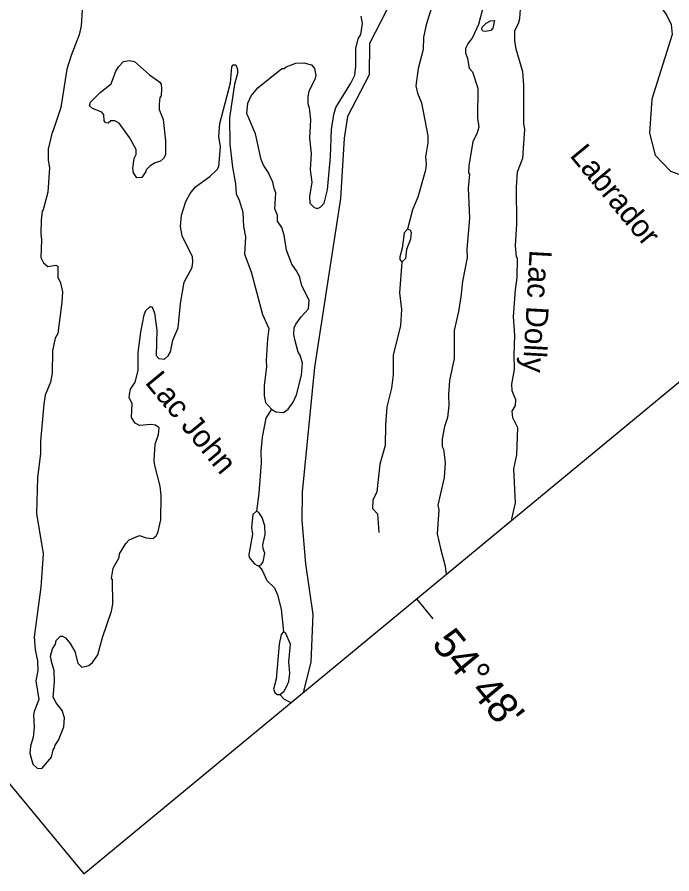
# Model space of a CAD drawing. Extents: x 347312 to 350503, y 6073086 to 6076432.
# Drawn here: x 349695.6 to 349803.4, y 6073732.7 to 6073873.7 of the extents above; entities that cross this region are included whole.
import ezdxf

# ---------------------------------------------------------------- set-up
doc = ezdxf.new("R2010")
doc.units = 0
doc.layers.add('Level 63', color=7, linetype='Continuous')

msp = doc.modelspace()

# ---------------------------------------------------------------- linework, layer by layer
at = {"layer": 'Level 63'}
msp.add_line((349761.36, 6073777.91), (349764.07, 6073774.63), dxfattribs=at)
msp.add_lwpolyline([(349489.82, 6073994.99), (349706.59, 6073732.65), (349903.35, 6073895.24), (349686.57, 6074157.57)], close=True, dxfattribs=at)
for points in [[(349766.68, 6073914.09), (349767.27, 6073912.39), (349767.44, 6073909.7), (349767.42, 6073905.07), (349767.01, 6073903.45), (349759.47, 6073892.49), (349756.83, 6073882.66), (349756.42, 6073874.74), (349753.61, 6073869.31), (349753.56, 6073864.17), (349750.03, 6073857.31), (349749.43, 6073853.75), (349748.84, 6073843.79), (349744.58, 6073816.06), (349742.54, 6073795.46), (349742.48, 6073790.81), (349743.07, 6073783.68), (349744.28, 6073775.36), (349743.97, 6073767.52), (349742.7, 6073762.49)], [(349766.68, 6073914.09), (349770.62, 6073915.15), (349773.09, 6073914.98), (349775.81, 6073913.39), (349782.18, 6073908.29), (349784.89, 6073908.42), (349787.43, 6073907.13), (349790.39, 6073900.85), (349794.28, 6073893.12), (349794.56, 6073888.31), (349795.07, 6073886.16), (349798.64, 6073880.89), (349800.3, 6073877.28), (349802.58, 6073873.92), (349803.28, 6073872.42), (349803.46, 6073870.82), (349800.09, 6073860.13), (349799.74, 6073854.54), (349800.65, 6073850.92), (349803.19, 6073848.32), (349808.07, 6073846.54)], [(349706.61, 6073879.22), (349706.19, 6073872.21), (349705.83, 6073870.74), (349704.5, 6073867.35), (349703.78, 6073865.1), (349702.8, 6073858.8), (349701.57, 6073855), (349701.39, 6073854.75), (349700.76, 6073851.92), (349700.76, 6073850.13), (349700.95, 6073848.87), (349700.66, 6073844.84), (349699.93, 6073841.93), (349699.75, 6073841.74), (349699.58, 6073840.24), (349699.5, 6073838.01), (349699.63, 6073837.03), (349699.5, 6073834.11), (349699.94, 6073833.21), (349700.66, 6073832.64), (349702.02, 6073832.84), (349702.33, 6073832.66), (349702.3, 6073830.84), (349702.74, 6073829.94), (349703.11, 6073828.45), (349703, 6073826.73), (349702.31, 6073821.57), (349701.88, 6073820.8), (349701.46, 6073818.73), (349701.39, 6073815.05), (349701.1, 6073813.57)], [(349761.81, 6073879.86), (349762.03, 6073879.72), (349763.56, 6073879.57), (349764.24, 6073879.13), (349764.64, 6073877.66), (349764.52, 6073876.37), (349763.61, 6073874.51), (349762.94, 6073872.4), (349762.49, 6073870.37), (349762.46, 6073868.34), (349761.61, 6073865.23), (349761.25, 6073862.33), (349761.53, 6073861.15), (349762.19, 6073859.56), (349763.23, 6073854.14), (349763.21, 6073852.99), (349762.85, 6073850.64), (349762.98, 6073849.44), (349762.84, 6073848.46), (349761.59, 6073844), (349760.71, 6073841.95), (349759.89, 6073838.75)], [(349772.23, 6073874.98), (349771.57, 6073872.45), (349770.56, 6073870.3), (349769.81, 6073869.27), (349769.41, 6073868.47), (349769.42, 6073867.77), (349769.77, 6073866.85), (349770.04, 6073865.27), (349770.6, 6073864.63), (349771.44, 6073861.99), (349771.41, 6073857.03), (349771.6, 6073855.55), (349771.32, 6073854.46), (349770.66, 6073853.18), (349769.95, 6073849.2), (349769.94, 6073848.05), (349770.06, 6073847.83), (349769.88, 6073845.52), (349770.06, 6073840.56), (349769.65, 6073835.46), (349769.7, 6073834.09), (349768.91, 6073830.15), (349768.67, 6073827.64), (349768.27, 6073825.2), (349767.57, 6073822.1), (349767.55, 6073817.47), (349766.82, 6073813.86), (349766.64, 6073811.49), (349766.71, 6073809.75), (349766.48, 6073807.78), (349765.97, 6073806.3), (349765.58, 6073804.25), (349765.61, 6073802.98), (349765.78, 6073802.56), (349766.06, 6073800.35), (349765.9, 6073797.89), (349764.85, 6073793.31), (349765.06, 6073792.56), (349764.76, 6073788.63), (349765.29, 6073786.18), (349766.1, 6073783.29), (349766.23, 6073781.93)], [(349766.23, 6073781.93), (349777.1, 6073790.91), (349777.07, 6073791.1), (349777.65, 6073793.73), (349777.39, 6073799.33), (349777.9, 6073801.63), (349778.05, 6073806.04), (349777.22, 6073807.71), (349777.13, 6073808.78), (349777.64, 6073809.72), (349777.69, 6073810.68), (349777.13, 6073812.14), (349777.05, 6073813.27), (349777.51, 6073815.64), (349777.43, 6073818.07), (349777.56, 6073821.27), (349777.35, 6073824.41), (349777.65, 6073828.77), (349777.95, 6073830.79), (349777.98, 6073833.97), (349777.83, 6073834.23), (349777.65, 6073836.04), (349777.86, 6073839.62), (349777.8, 6073845.65), (349777.98, 6073848.17), (349778.88, 6073850.46), (349779.17, 6073855.24), (349779.05, 6073856.08), (349779.04, 6073862.47), (349778.84, 6073864.64), (349777.79, 6073868.37), (349777.56, 6073869.76), (349777.55, 6073871.48), (349778.17, 6073872.62), (349778.38, 6073873.45), (349778.53, 6073875.73)], [(349743.82, 6073843.02), (349744.52, 6073842.33), (349745.08, 6073842.17), (349745.59, 6073842.41), (349746.15, 6073843.02), (349746.71, 6073845.25), (349747.19, 6073850.68), (349747.39, 6073855.17), (349747.77, 6073857.64), (349748.11, 6073858.78), (349750.58, 6073862.79), (349751.22, 6073864.11), (349751.36, 6073865.58), (349751.37, 6073868.51), (349751.76, 6073870.07), (349752.21, 6073870.81), (349752.45, 6073872.63), (349752.26, 6073873.83)], [(349774.19, 6073873.12), (349773.92, 6073871.82), (349773.61, 6073871.46), (349772.71, 6073871.29), (349772.26, 6073871.37), (349772.09, 6073871.67), (349772.16, 6073871.99), (349772.84, 6073872.64), (349773.55, 6073873.04), (349774.19, 6073873.12)], [(349719.13, 6073862.98), (349719.36, 6073862.62), (349719.39, 6073861.83), (349719.32, 6073860.69), (349719.14, 6073860.43), (349718.98, 6073859.33), (349719.03, 6073858.45), (349719.66, 6073856.83), (349720.06, 6073853.3), (349720.04, 6073851), (349719.72, 6073850.37), (349719.25, 6073849.94), (349718.33, 6073849.66), (349717.55, 6073849.2), (349716.87, 6073848.55), (349716.8, 6073848.23), (349716.15, 6073847.28), (349715.32, 6073847.22), (349714.78, 6073848.04), (349714.66, 6073848.81), (349714.88, 6073850.39), (349715.23, 6073851.05), (349715.23, 6073851.86), (349714.13, 6073853.87), (349712.4, 6073856.19), (349711.72, 6073856.58), (349711.06, 6073856.59), (349710.62, 6073856.19), (349710.23, 6073856.26), (349709.97, 6073856.6), (349709.87, 6073857.55), (349709.59, 6073858.04), (349708.03, 6073858.64), (349707.53, 6073859.06), (349707.72, 6073859.65), (349709.3, 6073861.28), (349711.13, 6073862.67), (349711.89, 6073864.79), (349712.31, 6073865.5), (349713.16, 6073866.34), (349714.1, 6073866.53), (349714.95, 6073866.34), (349717.39, 6073864.15), (349719.13, 6073862.98)], [(349742.2, 6073818.04), (349741.89, 6073818.5), (349741.32, 6073820.59), (349741.17, 6073821.4), (349741.25, 6073822.54), (349741.49, 6073823.12), (349742.36, 6073824.35), (349743.57, 6073825.63), (349743.72, 6073827.1), (349742.47, 6073829.42), (349742.15, 6073830.79), (349741.71, 6073831.75), (349740.83, 6073833.01), (349739.95, 6073835.29), (349739.57, 6073837.76), (349739.17, 6073839.02), (349738.51, 6073840.06), (349738.47, 6073841.07), (349738.02, 6073842.12), (349738.21, 6073844.76), (349737.92, 6073845.46), (349737.74, 6073846.51), (349736.94, 6073848.15), (349736.16, 6073849.27), (349735.82, 6073850.25), (349734.88, 6073854.45), (349733.46, 6073857.82), (349733.6, 6073859.5), (349734.13, 6073860.68), (349735.25, 6073862.01), (349739.2, 6073865.18), (349739.56, 6073865.2), (349739.9, 6073865.46), (349741.48, 6073866.06), (349742.82, 6073866.15), (349744.06, 6073865.82), (349744.59, 6073865.22), (349744.8, 6073864.13), (349744.62, 6073863.4), (349743.64, 6073861.48), (349743.45, 6073860.62), (349743.46, 6073859.44), (349743.71, 6073858.72), (349743.94, 6073856.78), (349743.74, 6073853.75), (349744.05, 6073851.23), (349743.85, 6073848.52), (349744.16, 6073846.49), (349743.74, 6073844.15), (349743.82, 6073843.02)], [(349722.51, 6073826.54), (349723.1, 6073830.05), (349724.41, 6073832.44), (349724.52, 6073833.4), (349724.49, 6073834.19), (349722.78, 6073837.66), (349722.53, 6073839.2), (349722.66, 6073841.09), (349723.38, 6073843.34), (349724.11, 6073844.62), (349724.96, 6073845.73), (349727.37, 6073847.42), (349728.57, 6073848.58), (349728.84, 6073849.07), (349729.09, 6073852.31), (349728.84, 6073854), (349728.99, 6073856.13), (349730.72, 6073862.87), (349730.99, 6073865.47), (349731.21, 6073865.81), (349731.61, 6073865.79), (349731.91, 6073865.06), (349731.92, 6073864.36), (349731.41, 6073862.6), (349730.59, 6073857.07), (349730.66, 6073852.73), (349731.07, 6073848.99), (349731.59, 6073846.2), (349731.7, 6073844.55), (349732.16, 6073843.56), (349732.77, 6073841.55), (349732.86, 6073839.18), (349733.21, 6073837.5), (349733.03, 6073834.64), (349734.14, 6073831.73), (349735.99, 6073824.73), (349737.05, 6073822.42), (349736.82, 6073820.66), (349736.62, 6073817.14), (349736.69, 6073816.17), (349736.28, 6073812.97), (349736.27, 6073811.34), (349736.51, 6073810.22), (349737.47, 6073809.14), (349738.21, 6073808.69), (349739.47, 6073808.6), (349740.23, 6073809.15), (349741.06, 6073810.3), (349741.62, 6073811.5), (349742.45, 6073814.71), (349742.59, 6073816.72), (349742.2, 6073818.04)], [(349759.89, 6073838.75), (349759.33, 6073838.15), (349759, 6073835.61), (349758.63, 6073834.23), (349758.61, 6073833.78), (349758.95, 6073833.34)], [(349759.89, 6073838.75), (349760.33, 6073838.67), (349760.49, 6073838.19), (349760.36, 6073837.12), (349759.74, 6073835.43), (349759.53, 6073833.91), (349758.95, 6073833.34)], [(349758.95, 6073833.34), (349758.57, 6073828.27), (349758.92, 6073825.56), (349758.73, 6073822.92), (349757.52, 6073818), (349757.51, 6073814.8), (349757.26, 6073812.58), (349756.47, 6073809.53), (349756.25, 6073806.58), (349756.21, 6073803.14), (349755.34, 6073800.06), (349754.81, 6073795.52), (349754.2, 6073794.16), (349754.1, 6073792.78), (349754.96, 6073791.89), (349755.15, 6073788.84)], [(349709.7, 6073771.56), (349711.17, 6073775.87), (349711.4, 6073777.02), (349711.3, 6073781.06), (349711.14, 6073781.32), (349711.43, 6073782.95), (349712.42, 6073784.72), (349712.49, 6073785.31), (349713.51, 6073787.04), (349714.09, 6073787.61), (349715.78, 6073788.35), (349716.86, 6073787.95), (349717.96, 6073787.85), (349718.5, 6073788.28), (349718.77, 6073788.76), (349719.26, 6073790.94), (349719.33, 6073794.9), (349719.15, 6073796.44), (349718.28, 6073799.87), (349718.19, 6073800.67), (349718.35, 6073803.35), (349718.9, 6073804.98), (349719.03, 6073806.05), (349718.41, 6073806.49), (349717.7, 6073806.63), (349715.74, 6073806.44), (349715.06, 6073806.82), (349714.47, 6073807.77), (349714.56, 6073810.06), (349714.09, 6073810.99), (349714.1, 6073811.53), (349714.29, 6073812.45), (349715.06, 6073813.6), (349715.56, 6073815.51), (349715.54, 6073818.48), (349715.96, 6073821.8), (349716.53, 6073824.64), (349716.8, 6073825.39), (349717.48, 6073825.98), (349717.84, 6073826), (349718.26, 6073824.92), (349718.61, 6073822.15), (349718.51, 6073817.96), (349718.94, 6073817.48), (349719.9, 6073817.37), (349720.5, 6073817.9), (349720.85, 6073818.56), (349721.26, 6073820.51), (349722.13, 6073822.5), (349722.51, 6073826.54)], [(349701.1, 6073813.57), (349700.24, 6073811.43), (349700.04, 6073809.97), (349699.45, 6073803.86), (349699.48, 6073801.76), (349699, 6073797.91), (349698.82, 6073791.97), (349699.89, 6073785.33), (349699.5, 6073779.86), (349698.45, 6073771.66), (349698.62, 6073769.52), (349698.98, 6073767.69), (349699.04, 6073766.11), (349698.69, 6073764.42), (349699.21, 6073761.36), (349698.41, 6073759.37), (349698.31, 6073758.8), (349698.43, 6073756.73), (349698.25, 6073755.17), (349697.8, 6073753.68), (349697.73, 6073752.54), (349698.21, 6073750.7), (349698.93, 6073750.07), (349699.7, 6073749.98), (349701.29, 6073751.88), (349701.55, 6073753.06), (349701.79, 6073753.37), (349701.88, 6073753.81), (349702.46, 6073754.65), (349703.29, 6073756.83), (349703.44, 6073758.36), (349703.03, 6073759.55), (349702.03, 6073760.82), (349701.56, 6073761.75), (349701.75, 6073764.18), (349701.71, 6073766.1), (349701.31, 6073767.36), (349701.13, 6073768.47), (349701.46, 6073769.7), (349701.94, 6073770.46), (349702.07, 6073771.05), (349702.76, 6073771.76), (349703.07, 6073771.78), (349703.58, 6073771.48), (349704.37, 6073770.54), (349705.13, 6073769.24), (349705.61, 6073767.34), (349706.25, 6073766.66), (349707.44, 6073766.94), (349708.04, 6073767.42), (349708.92, 6073768.71), (349709.7, 6073771.56)], [(349737.47, 6073809.14), (349736.57, 6073807.67), (349735.96, 6073804.53), (349735.72, 6073802.17), (349735.8, 6073800.28), (349735.43, 6073795.32), (349735.02, 6073792.34)], [(349734.68, 6073783.66), (349735.45, 6073783.24), (349735.53, 6073783.47), (349735.81, 6073783.53), (349736.14, 6073784.01), (349736.4, 6073785.46), (349736.12, 6073786.16), (349736.08, 6073786.83), (349736.45, 6073788.48), (349736.38, 6073789.94), (349735.94, 6073791.33), (349735.42, 6073792.12), (349735.02, 6073792.34), (349734.42, 6073791.81), (349734.23, 6073789.65), (349734.37, 6073788.57), (349733.74, 6073785.2), (349733.83, 6073784.73), (349734.68, 6073783.66)], [(349735.45, 6073783.24), (349735.98, 6073782.63), (349736.72, 6073780.94), (349738, 6073779.73), (349738.5, 6073778.55), (349739.11, 6073776.21), (349739.46, 6073772.47)], [(349738.89, 6073762.15), (349739.5, 6073762.69), (349739.95, 6073763.42), (349740.36, 6073764.34), (349740.51, 6073765.66), (349740.34, 6073767.53), (349740.62, 6073770.46), (349739.78, 6073772.35), (349739.46, 6073772.47), (349739.1, 6073772.03), (349738.74, 6073770.44), (349738.28, 6073764.71), (349737.81, 6073763.03), (349738.02, 6073762.5), (349738.44, 6073762.17), (349738.89, 6073762.15)], [(349738.89, 6073762.15), (349739.56, 6073761.38), (349740.69, 6073760.83)]]:
    msp.add_lwpolyline(points, dxfattribs=at)

# ---------------------------------------------------------------- texts
for s, height, rotation, p in [('Labrador', 3.667, 309.568, (349786.47, 6073850.84)), ('Lac Dolly', 3.667, 266.7991, (349779.99, 6073835.4)), ('Lac John', 3.667, 309.568, (349716.55, 6073813.48)), ("54°48'", 4.967, 309.568, (349763.71, 6073770.44))]:
    msp.add_text(s, height=height, rotation=rotation, dxfattribs=at).set_placement(p)

doc.saveas('drawing.dxf')
